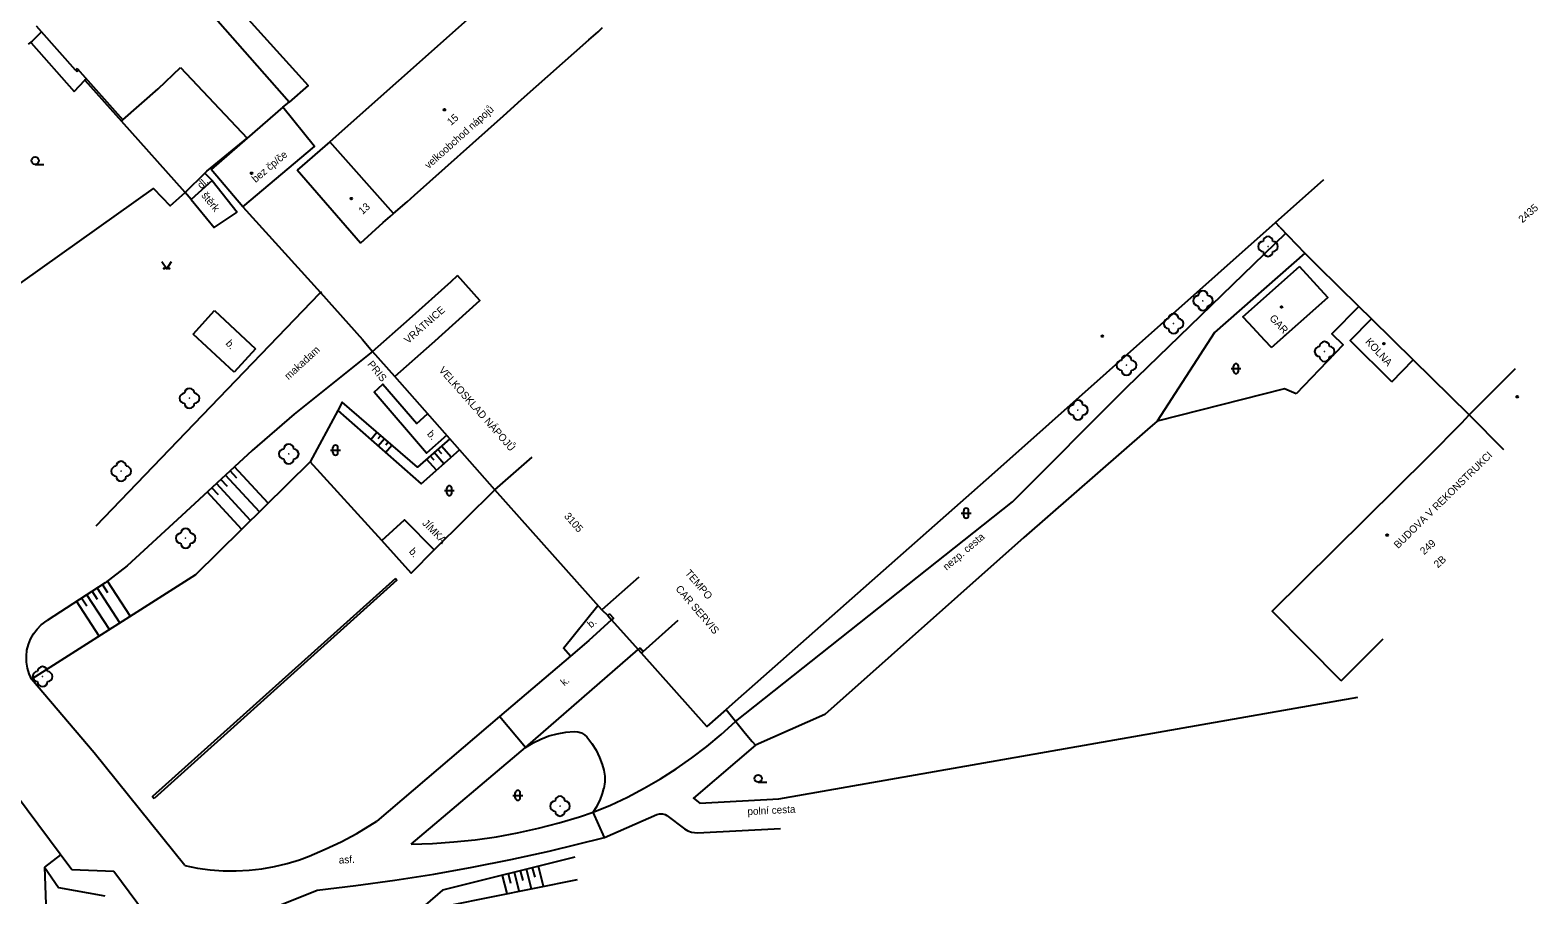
# Model space of a CAD drawing. Extents: x -584400 to -581602, y -1210894 to -1208793.
# Drawn here: x -582404 to -582251.8, y -1209795.7 to -1209708.3 of the extents above; entities that cross this region are included whole.
import ezdxf

# ---------------------------------------------------------------- set-up
doc = ezdxf.new("R2010")
doc.units = 0
for name, color, linetype in [('BUDOVY_MĚŘ', 7, 'Continuous'), ('POMOC_POPIS', 7, 'Continuous'), ('ROZHRANÍ_PLOCH', 7, 'Continuous'), ('VÝŠKOPIS', 7, 'Continuous'), ('ZELEŇ', 7, 'Continuous'), ('ZN_BUDOV', 7, 'Continuous'), ('ZN_DOPLŇKOVÉ', 7, 'Continuous'), ('ZN_KULTUR', 7, 'Continuous'), ('Č_POPIS_EVID', 7, 'Continuous')]:
    doc.layers.add(name, color=color, linetype=linetype)

msp = doc.modelspace()

# ---------------------------------------------------------------- linework, layer by layer
at = {"layer": 'BUDOVY_MĚŘ'}
for points in [[(-582381.38, -1209696.36), (-582387.12, -1209701.52), (-582375.96, -1209713.93), (-582377.85, -1209715.59), (-582389.55, -1209702.31)], [(-582352.64, -1209700.83), (-582373.76, -1209719.61), (-582377.05, -1209722.48)], [(-582402.87, -1209708.49), (-582403.38, -1209707.92)], [(-582399.44, -1209712.37), (-582402.87, -1209708.49)], [(-582370.67, -1209729.83), (-582368.38, -1209727.75), (-582367.68, -1209727.15), (-582367.32, -1209726.86), (-582365.96, -1209725.66), (-582365.21, -1209724.98), (-582356.22, -1209716.98), (-582354.39, -1209715.34), (-582347.6, -1209709.31), (-582346.66, -1209708.49), (-582346.22, -1209708.06)], [(-582399.41, -1209712.34), (-582399.44, -1209712.37)], [(-582399.26, -1209712.21), (-582399.41, -1209712.34)], [(-582399.26, -1209712.21), (-582394.66, -1209717.4)], [(-582391.08, -1209714.26), (-582388.84, -1209712.09)], [(-582388.84, -1209712.09), (-582382.1, -1209719.24)], [(-582394.66, -1209717.4), (-582391.08, -1209714.26)], [(-582382.55, -1209726.16), (-582375.29, -1209720.08), (-582378.5, -1209716.12), (-582382.1, -1209719.24), (-582385.75, -1209722.41)], [(-582378.5, -1209716.12), (-582377.85, -1209715.59)], [(-582367.32, -1209726.86), (-582373.76, -1209719.61)], [(-582382.55, -1209726.16), (-582385.75, -1209722.41)], [(-582370.67, -1209729.83), (-582377.05, -1209722.48)], [(-582331.96, -1209775.35), (-582306.9, -1209753.25), (-582278.28, -1209727.76), (-582273.39, -1209723.41)], [(-582278.68, -1209740.4), (-582279.35, -1209739.67), (-582280.94, -1209737.93), (-582281.56, -1209737.27), (-582275.85, -1209732.2)], [(-582278.68, -1209740.4), (-582272.97, -1209735.33), (-582275.85, -1209732.2)], [(-582367.21, -1209743.32), (-582369.45, -1209740.79), (-582365.7, -1209737.48), (-582361.52, -1209733.72), (-582360.88, -1209733.1)], [(-582363.47, -1209740.01), (-582358.6, -1209735.64), (-582360.88, -1209733.1)], [(-582266.51, -1209743.84), (-582270.74, -1209739.67), (-582268.58, -1209737.48), (-582264.35, -1209741.64)], [(-582363.47, -1209740.01), (-582367.21, -1209743.32)], [(-582266.51, -1209743.84), (-582264.35, -1209741.64)], [(-582357.08, -1209754.77), (-582367.21, -1209743.32)], [(-582271.62, -1209774.04), (-582278.61, -1209767.03), (-582262.85, -1209751.41), (-582259.46, -1209747.98), (-582258.72, -1209747.17), (-582254.04, -1209742.49)], [(-582255.19, -1209750.71), (-582258.72, -1209747.17)], [(-582357.08, -1209754.77), (-582353.34, -1209751.46)], [(-582342.55, -1209763.57), (-582346.28, -1209766.89), (-582357.08, -1209754.77)], [(-582331.96, -1209775.35), (-582333.75, -1209776.94), (-582335.69, -1209778.67), (-582342.3, -1209771.25), (-582342.11, -1209771.08), (-582338.57, -1209767.93)], [(-582271.62, -1209774.04), (-582267.39, -1209769.82)]]:
    msp.add_lwpolyline(points, dxfattribs=at)
at = {"layer": 'ROZHRANÍ_PLOCH'}
for points in [[(-582403.91, -1209709.62), (-582399.56, -1209714.51)], [(-582399.56, -1209714.51), (-582398.49, -1209713.37)], [(-582388.36, -1209724.72), (-582394.81, -1209717.53)], [(-582386.39, -1209722.77), (-582385.64, -1209723.53), (-582387.75, -1209725.43), (-582388.36, -1209724.72)], [(-582385.64, -1209723.53), (-582383.11, -1209726.73)], [(-582387.75, -1209725.43), (-582385.43, -1209728.26), (-582383.11, -1209726.73)], [(-582347.17, -1209787.33), (-582345.42, -1209786.6), (-582343.7, -1209785.79), (-582342.02, -1209784.9), (-582340.37, -1209783.95), (-582338.77, -1209782.93), (-582337.21, -1209781.84), (-582335.69, -1209780.69), (-582334.23, -1209779.48), (-582332.78, -1209778.16), (-582304.83, -1209755.96), (-582293.31, -1209744.44), (-582277.23, -1209728.84)], [(-582275.3, -1209730.87), (-582284.44, -1209738.88), (-582290.22, -1209747.81)], [(-582374.79, -1209734.92), (-582387.49, -1209748.13)], [(-582387.56, -1209739.02), (-582385.42, -1209736.66)], [(-582385.42, -1209736.66), (-582381.28, -1209740.52)], [(-582383.42, -1209742.89), (-582387.56, -1209739.02)], [(-582381.28, -1209740.52), (-582383.42, -1209742.89)], [(-582369.45, -1209740.79), (-582377.36, -1209747.13)], [(-582361.96, -1209749.25), (-582363.99, -1209751.05), (-582369.29, -1209744.88), (-582368.39, -1209744.08), (-582364.97, -1209748.05), (-582363.88, -1209747.09)], [(-582377.36, -1209747.13), (-582381.6, -1209750.8), (-582388.75, -1209757.38), (-582394.24, -1209762.42), (-582396.43, -1209764.14), (-582402.31, -1209767.95)], [(-582387.49, -1209748.13), (-582397.38, -1209758.42)], [(-582372.95, -1209746.73), (-582375.73, -1209751.94)], [(-582368.52, -1209759.89), (-582375.73, -1209751.94)], [(-582357.08, -1209754.77), (-582363.22, -1209760.82)], [(-582368.52, -1209759.89), (-582366.21, -1209757.8), (-582363.22, -1209760.82)], [(-582363.22, -1209760.82), (-582365.54, -1209763.19), (-582368.52, -1209759.89)], [(-582399.81, -1209793.14), (-582421.43, -1209764.14)], [(-582367.14, -1209763.7), (-582391.67, -1209785.75), (-582391.51, -1209785.93)], [(-582367.14, -1209763.7), (-582366.98, -1209763.88), (-582391.51, -1209785.93)], [(-582349.47, -1209771.55), (-582350.15, -1209770.76), (-582346.68, -1209766.43)], [(-582345.31, -1209767.88), (-582347.62, -1209769.98), (-582349.47, -1209771.55)], [(-582403.87, -1209773.88), (-582404.12, -1209773.33), (-582404.29, -1209772.76), (-582404.39, -1209772.17), (-582404.4, -1209771.57), (-582404.34, -1209770.97), (-582404.19, -1209770.39), (-582403.97, -1209769.83), (-582403.68, -1209769.3), (-582403.32, -1209768.82), (-582402.9, -1209768.39), (-582402.31, -1209767.95)], [(-582353.99, -1209780.77), (-582342.62, -1209770.89)], [(-582349.47, -1209771.55), (-582356.64, -1209777.64)], [(-582388.4, -1209792.72), (-582397.54, -1209781.34), (-582403.87, -1209773.88)], [(-582356.64, -1209777.64), (-582369.02, -1209788.24)], [(-582353.99, -1209780.77), (-582356.64, -1209777.64)], [(-582353.99, -1209780.77), (-582353.24, -1209780.31), (-582352.45, -1209779.93), (-582351.63, -1209779.62), (-582350.79, -1209779.39), (-582349.93, -1209779.23), (-582349.08, -1209779.16), (-582348.71, -1209779.2), (-582348.35, -1209779.32), (-582348.03, -1209779.52), (-582347.81, -1209779.72), (-582347.31, -1209780.37), (-582346.88, -1209781.06), (-582346.52, -1209781.79), (-582346.25, -1209782.5), (-582346.08, -1209783.08), (-582346, -1209783.67), (-582346, -1209784.27), (-582346.09, -1209784.94)], [(-582365.55, -1209790.55), (-582353.99, -1209780.77)], [(-582347.17, -1209787.33), (-582346.78, -1209786.73), (-582346.46, -1209786.1), (-582346.21, -1209785.43), (-582346.09, -1209784.94)], [(-582365.55, -1209790.55), (-582363.39, -1209790.48), (-582361.23, -1209790.33), (-582359.08, -1209790.1), (-582356.94, -1209789.8), (-582354.81, -1209789.41), (-582352.7, -1209788.95), (-582350.61, -1209788.4), (-582348.53, -1209787.79), (-582347.17, -1209787.33)], [(-582346.03, -1209789.89), (-582347.17, -1209787.33)], [(-582346.03, -1209789.89), (-582340.73, -1209787.55), (-582340.46, -1209787.47), (-582340.18, -1209787.47), (-582339.91, -1209787.55), (-582339.72, -1209787.66), (-582337.94, -1209789), (-582337.6, -1209789.21), (-582337.23, -1209789.34), (-582336.64, -1209789.4), (-582328.25, -1209788.97)], [(-582388.4, -1209792.72), (-582387.12, -1209792.97), (-582385.83, -1209793.14), (-582384.52, -1209793.23), (-582383.22, -1209793.25), (-582381.91, -1209793.18), (-582380.61, -1209793.03), (-582379.33, -1209792.8), (-582378.06, -1209792.5), (-582376.81, -1209792.12), (-582375.86, -1209791.77), (-582374.22, -1209791.07), (-582372.61, -1209790.3), (-582371.04, -1209789.46), (-582369.02, -1209788.24)], [(-582362.14, -1209828.11), (-582383.92, -1209798.77), (-582375.05, -1209795.19), (-582371.12, -1209794.73), (-582367.19, -1209794.2), (-582363.27, -1209793.58), (-582359.37, -1209792.89), (-582355.48, -1209792.11), (-582351.61, -1209791.26), (-582346.03, -1209789.89)], [(-582400.94, -1209791.64), (-582402.57, -1209792.87)], [(-582402.57, -1209792.87), (-582401.16, -1209794.94), (-582396.47, -1209795.78)], [(-582402.57, -1209792.87), (-582402.22, -1209802.24)], [(-582395.58, -1209793.3), (-582399.81, -1209793.14)], [(-582385.4, -1209807.01), (-582395.58, -1209793.3)]]:
    msp.add_lwpolyline(points, dxfattribs=at)
at = {"layer": 'VÝŠKOPIS'}
for points in [[(-582361.65, -1209749.6), (-582364.89, -1209752.47), (-582372.52, -1209745.92), (-582372.95, -1209746.73)], [(-582372.95, -1209746.73), (-582364.55, -1209754.16), (-582360.66, -1209750.72)], [(-582369.63, -1209749.67), (-582369, -1209748.94)], [(-582368.88, -1209749.56), (-582368.62, -1209749.26)], [(-582368.88, -1209750.33), (-582368.25, -1209749.59)], [(-582368.13, -1209750.99), (-582367.49, -1209750.24)], [(-582368.12, -1209750.21), (-582367.87, -1209749.92)], [(-582362.24, -1209752.12), (-582363.23, -1209751)], [(-582362.46, -1209751.12), (-582362.86, -1209750.67)], [(-582361.49, -1209751.46), (-582362.48, -1209750.34)], [(-582375.73, -1209751.94), (-582387.33, -1209763.36), (-582403.87, -1209773.88)], [(-582379.98, -1209756.12), (-582383.37, -1209752.43)], [(-582362.99, -1209752.78), (-582363.98, -1209751.66)], [(-582363.21, -1209751.78), (-582363.61, -1209751.33)], [(-582381.76, -1209757.87), (-582385.21, -1209754.13)], [(-582384.08, -1209754.43), (-582384.75, -1209753.7)], [(-582380.87, -1209756.99), (-582384.29, -1209753.28)], [(-582383.16, -1209753.59), (-582383.83, -1209752.85)], [(-582382.65, -1209758.75), (-582386.13, -1209754.97)], [(-582385, -1209755.28), (-582385.67, -1209754.55)], [(-582394.95, -1209768.21), (-582397.24, -1209764.67)], [(-582396.18, -1209765.16), (-582396.72, -1209764.33)], [(-582393.9, -1209767.54), (-582396.21, -1209763.97)], [(-582397.06, -1209769.55), (-582399.34, -1209766.02)], [(-582398.28, -1209766.52), (-582398.82, -1209765.69)], [(-582396.01, -1209768.88), (-582398.29, -1209765.35)], [(-582397.23, -1209765.84), (-582397.77, -1209765.01)], [(-582349.03, -1209791.88), (-582362.38, -1209795.21), (-582373.85, -1209805.14), (-582361.78, -1209796.75), (-582348.76, -1209794.11)], [(-582355.85, -1209795.55), (-582356.31, -1209793.7)], [(-582355.47, -1209794.51), (-582355.71, -1209793.54)], [(-582354.63, -1209795.3), (-582355.1, -1209793.39)], [(-582354.25, -1209794.21), (-582354.49, -1209793.24)], [(-582353.4, -1209795.05), (-582353.89, -1209793.09)], [(-582353.04, -1209793.9), (-582353.28, -1209792.94)], [(-582352.17, -1209794.8), (-582352.68, -1209792.79)]]:
    msp.add_lwpolyline(points, dxfattribs=at)
at = {"layer": 'ZELEŇ'}
for centre in [(-582279.02, -1209730.18), (-582285.59, -1209735.66), (-582288.56, -1209737.97), (-582273.31, -1209740.79), (-582293.31, -1209742.18), (-582387.93, -1209745.51), (-582298.21, -1209746.7), (-582377.9, -1209751.14), (-582394.83, -1209752.88), (-582388.32, -1209759.65), (-582402.77, -1209773.62), (-582350.51, -1209786.71)]:
    msp.add_circle(centre, 0.0005, dxfattribs=at)
for centre, start, end in [((-582279.52, -1209730.18), 90, 270), ((-582279.02, -1209729.68), 0, 180), ((-582278.52, -1209730.18), 270, 90), ((-582279.02, -1209730.68), 180, 360), ((-582286.09, -1209735.66), 90, 270), ((-582285.59, -1209735.16), 0, 180), ((-582285.09, -1209735.66), 270, 90), ((-582289.06, -1209737.97), 90, 270), ((-582288.56, -1209737.47), 0, 180), ((-582288.06, -1209737.97), 270, 90), ((-582285.59, -1209736.16), 180, 360), ((-582288.56, -1209738.47), 180, 360), ((-582273.81, -1209740.79), 90, 270), ((-582273.31, -1209740.29), 0, 180), ((-582272.81, -1209740.79), 270, 90), ((-582293.81, -1209742.18), 90, 270), ((-582293.31, -1209741.68), 0, 180), ((-582292.81, -1209742.18), 270, 90), ((-582273.31, -1209741.29), 180, 360), ((-582293.31, -1209742.68), 180, 360), ((-582388.43, -1209745.51), 90, 270), ((-582387.93, -1209745.01), 0, 180), ((-582387.43, -1209745.51), 270, 90), ((-582387.93, -1209746.01), 180, 360), ((-582298.71, -1209746.7), 90, 270), ((-582298.21, -1209746.2), 0, 180), ((-582297.71, -1209746.7), 270, 90), ((-582298.21, -1209747.2), 180, 360), ((-582378.4, -1209751.14), 90, 270), ((-582377.9, -1209750.64), 0, 180), ((-582377.4, -1209751.14), 270, 90), ((-582395.33, -1209752.88), 90, 270), ((-582394.83, -1209752.38), 0, 180), ((-582394.33, -1209752.88), 270, 90), ((-582377.9, -1209751.64), 180, 360), ((-582394.83, -1209753.38), 180, 360), ((-582388.32, -1209759.15), 0, 180), ((-582388.82, -1209759.65), 90, 270), ((-582388.32, -1209760.15), 180, 360), ((-582387.82, -1209759.65), 270, 90), ((-582403.27, -1209773.62), 90, 270), ((-582402.77, -1209773.12), 0, 180), ((-582402.27, -1209773.62), 270, 90), ((-582402.77, -1209774.12), 180, 360), ((-582351.01, -1209786.71), 90, 270), ((-582350.51, -1209786.21), 0, 180), ((-582350.01, -1209786.71), 270, 90), ((-582350.51, -1209787.21), 180, 360)]:
    msp.add_arc(centre, 0.5, start, end, dxfattribs=at)
at = {"layer": 'ZN_BUDOV'}
for centre in [(-582362.19, -1209716.37), (-582381.66, -1209722.78), (-582371.59, -1209725.34), (-582277.65, -1209736.29), (-582295.75, -1209739.23), (-582267.32, -1209740), (-582253.85, -1209745.36), (-582266.99, -1209759.33)]:
    msp.add_circle(centre, 0.0875, dxfattribs=at)
at = {"layer": 'ZN_DOPLŇKOVÉ'}
for points in [[(-582403.22, -1209708.82), (-582402.87, -1209708.49)], [(-582403.83, -1209709.43), (-582404.21, -1209709.73)], [(-582403.22, -1209708.82), (-582403.83, -1209709.43)], [(-582399.41, -1209712.34), (-582399.27, -1209712.49)], [(-582399.27, -1209712.49), (-582399.12, -1209712.36)], [(-582399.26, -1209712.21), (-582399.12, -1209712.36)], [(-582398.49, -1209713.37), (-582398.34, -1209713.24)], [(-582398.49, -1209713.37), (-582394.81, -1209717.53), (-582394.66, -1209717.4)], [(-582386.17, -1209722.57), (-582382.1, -1209719.24)], [(-582386.17, -1209722.57), (-582386.39, -1209722.77), (-582388.36, -1209724.72)], [(-582408.54, -1209736.37), (-582391.58, -1209724.31), (-582389.89, -1209726.09), (-582388.36, -1209724.72)], [(-582382.55, -1209726.16), (-582374.7, -1209734.83)], [(-582277.82, -1209728.22), (-582278.28, -1209727.76)], [(-582277.82, -1209728.22), (-582275.3, -1209730.87)], [(-582268.58, -1209737.48), (-582269.85, -1209736.23), (-582273.94, -1209732.2), (-582275.3, -1209730.87)], [(-582374.61, -1209734.75), (-582374.79, -1209734.92)], [(-582374.7, -1209734.83), (-582370.45, -1209739.57)], [(-582269.85, -1209736.23), (-582272.57, -1209738.99), (-582271.42, -1209740.1), (-582273.86, -1209742.64)], [(-582370.45, -1209739.57), (-582369.45, -1209740.79)], [(-582258.72, -1209747.17), (-582264.35, -1209741.64)], [(-582273.86, -1209742.64), (-582276.18, -1209745.08)], [(-582276.18, -1209745.08), (-582277.36, -1209744.57), (-582290.22, -1209747.81)], [(-582290.22, -1209747.81), (-582291.2, -1209748.66)], [(-582291.2, -1209748.66), (-582303.68, -1209759.57), (-582323.76, -1209777.46), (-582330.79, -1209780.56)], [(-582346.28, -1209766.89), (-582345.7, -1209767.44)], [(-582345.52, -1209767.27), (-582345.7, -1209767.44), (-582345.31, -1209767.88)], [(-582345.52, -1209767.27), (-582345.13, -1209767.71), (-582345.31, -1209767.88)], [(-582345.31, -1209767.88), (-582342.62, -1209770.89)], [(-582342.43, -1209770.73), (-582342.62, -1209770.89)], [(-582342.3, -1209771.25), (-582342.62, -1209770.89)], [(-582342.43, -1209770.73), (-582342.11, -1209771.08)], [(-582330.79, -1209780.56), (-582332.61, -1209782.12), (-582337.05, -1209785.92), (-582336.4, -1209786.41), (-582328.42, -1209785.97), (-582269.95, -1209775.7)], [(-582333.75, -1209776.94), (-582331.83, -1209779.34)], [(-582331.83, -1209779.34), (-582331.12, -1209780.18)], [(-582331.12, -1209780.18), (-582330.79, -1209780.56)]]:
    msp.add_lwpolyline(points, dxfattribs=at)
at = {"layer": 'ZN_KULTUR'}
for p, q in [((-582403.52, -1209721.89), (-582402.65, -1209721.89)), ((-582282.75, -1209742.52), (-582281.75, -1209742.52)), ((-582282.5, -1209742.77), (-582282.5, -1209742.27)), ((-582282, -1209742.77), (-582282, -1209742.27)), ((-582373.69, -1209750.75), (-582372.69, -1209750.75)), ((-582373.44, -1209751), (-582373.44, -1209750.5)), ((-582372.94, -1209751), (-582372.94, -1209750.5)), ((-582362.19, -1209754.84), (-582361.19, -1209754.84)), ((-582361.94, -1209755.09), (-582361.94, -1209754.59)), ((-582361.44, -1209755.09), (-582361.44, -1209754.59)), ((-582310, -1209757.12), (-582309, -1209757.12)), ((-582309.75, -1209757.37), (-582309.75, -1209756.87)), ((-582309.25, -1209757.37), (-582309.25, -1209756.87)), ((-582330.5, -1209784.28), (-582329.62, -1209784.28)), ((-582355.28, -1209785.62), (-582354.28, -1209785.62)), ((-582355.03, -1209785.87), (-582355.03, -1209785.37)), ((-582354.53, -1209785.87), (-582354.53, -1209785.37))]:
    msp.add_line(p, q, dxfattribs=at)
msp.add_lwpolyline([(-582390.73, -1209731.69), (-582390.23, -1209732.44), (-582389.73, -1209731.69)], dxfattribs=at)
for centre, radius in [((-582403.52, -1209721.51), 0.375), ((-582390.48, -1209732.39), 0.05), ((-582389.98, -1209732.39), 0.05), ((-582330.5, -1209783.91), 0.375)]:
    msp.add_circle(centre, radius, dxfattribs=at)
for centre, start, end in [((-582282.25, -1209742.27), 0, 180), ((-582282.25, -1209742.77), 180, 360), ((-582373.19, -1209750.5), 0, 180), ((-582373.19, -1209751), 180, 360), ((-582361.69, -1209754.59), 0, 180), ((-582361.69, -1209755.09), 180, 360), ((-582309.5, -1209756.87), 0, 180), ((-582309.5, -1209757.37), 180, 360), ((-582354.78, -1209785.37), 0, 180), ((-582354.78, -1209785.87), 180, 360)]:
    msp.add_arc(centre, 0.25, start, end, dxfattribs=at)

# ---------------------------------------------------------------- texts
at = {"layer": 'POMOC_POPIS'}
for s, rotation, p in [('velkoobchod nápojů', 41.846, (-582363.78, -1209722.38)), ('dl.', 42.0022, (-582386.74, -1209724.4)), ('štěrk', 309.3445, (-582386.77, -1209725.05)), ('VRÁTNICE', 41.4974, (-582365.85, -1209740.05)), ('GAR.', 312.6827, (-582278.93, -1209737.47)), ('b.', 311.498, (-582384.33, -1209740.01)), ('makadam', 42.665, (-582377.93, -1209743.69)), ('KOLNA', 312.6827, (-582269.25, -1209739.84)), ('PRIS', 309.4247, (-582370.01, -1209742.1)), ('VELKOSKLAD NÁPOJŮ', 311.4984, (-582362.8, -1209742.71)), ('b.', 311.499, (-582363.99, -1209749.16)), ('BUDOVA V REKONSTRUKCI', 44.4816, (-582265.88, -1209760.74)), ('JÍMKA', 314.5948, (-582364.49, -1209758.18)), ('nezp. cesta', 40.3978, (-582311.47, -1209762.94)), ('b.', 311.499, (-582365.82, -1209761.03)), ('TEMPO', 310.573, (-582337.94, -1209763.2)), ('CAR SERVIS', 310.573, (-582338.9, -1209764.79)), ('b.', 40.3735, (-582347.38, -1209768.76)), ('k.', 40.3735, (-582350.08, -1209774.61)), ('polní cesta', 2.9758, (-582331.57, -1209787.62)), ('asf.', 2.9758, (-582372.84, -1209792.52))]:
    msp.add_text(s, height=0.75, rotation=rotation, dxfattribs=at).set_placement(p)
at = {"layer": 'Č_POPIS_EVID'}
for s, rotation, p in [('15', 41.665, (-582361.52, -1209718.01)), ('bez čp/če', 39.945, (-582381.26, -1209723.77)), ('13', 42.249, (-582370.45, -1209727)), ('2435', 41.4305, (-582253.33, -1209727.85)), ('3105', 311.6049, (-582350.15, -1209757.46)), ('249', 41.4305, (-582263.27, -1209761.37)), ('2B', 41.7805, (-582261.87, -1209762.7))]:
    msp.add_text(s, height=0.75, rotation=rotation, dxfattribs=at).set_placement(p)

doc.saveas('drawing.dxf')
